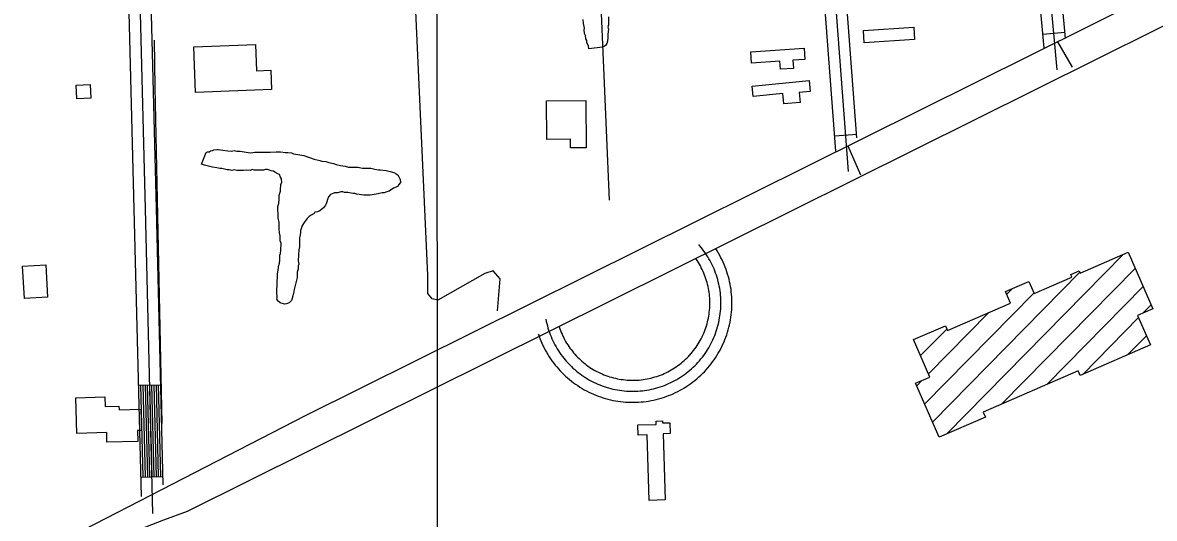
# Model space of a CAD drawing. Extents: x 3281947 to 3319794, y 715894 to 741249.
# Drawn here: x 3306516 to 3308055, y 725663 to 726338 of the extents above; entities that cross this region are included whole.
import ezdxf

# ---------------------------------------------------------------- set-up
doc = ezdxf.new("R2010")
doc.units = 0
for name, color, linetype in [('V-BLDG-OTLN', 7, 'Continuous'), ('V-GRID-MAJR', 7, 'Continuous'), ('V-ROAD-CNTR', 7, 'Continuous'), ('V-SITE-VEGE', 7, 'Continuous'), ('V-TOPO-SHOR', 7, 'Continuous')]:
    doc.layers.add(name, color=color, linetype=linetype)

msp = doc.modelspace()

# ---------------------------------------------------------------- linework, layer by layer
at = {"layer": 'V-BLDG-OTLN'}
for p, q in [((3307772.4, 725778), (3308012.8, 726022.5)), ((3307847.5, 725818.8), (3308028.8, 726003.2)), ((3307753.1, 725794), (3307953.6, 725998)), ((3307853.8, 725967.8), (3307861.6, 725975.8)), ((3307908.7, 725845.3), (3308039.6, 725978.5)), ((3307742.3, 725818.7), (3307890.8, 725969.8)), ((3307747.7, 725859.9), (3307829.2, 725942.8)), ((3308039.4, 725942.7), (3308050.3, 725953.7)), ((3307957.3, 725859.1), (3308033.2, 725936.4)), ((3307736.9, 725884.6), (3307772.5, 725920.7)), ((3308018.4, 725885.7), (3308044, 725911.7)), ((3307731.6, 725843.5), (3307738.6, 725850.6))]:
    msp.add_line(p, q, dxfattribs=at)
for points in [[(3307660.2, 726310.4), (3307659.1, 726327.2), (3307727.6, 726331.6), (3307728.7, 726314.7)], [(3306832.3, 726308.1), (3306833.7, 726272.4), (3306853.1, 726273.2), (3306854.1, 726246.7), (3306750.7, 726242.7), (3306748.3, 726304.8)], [(3307506, 726298.2), (3307578.3, 726302.9), (3307579.3, 726287.7), (3307563.3, 726286.7), (3307564.1, 726275.5), (3307546.1, 726274.3), (3307545.3, 726285.3), (3307507, 726282.8)], [(3306608.3, 726234.9), (3306589.4, 726234.1), (3306588.6, 726252.7), (3306607.4, 726253.6)], [(3307507.6, 726251.2), (3307585.1, 726259.1), (3307586.6, 726244), (3307571.8, 726242.5), (3307573.1, 726229.3), (3307550.9, 726227.1), (3307549.5, 726241.5), (3307509, 726237.4)], [(3307282.1, 726167.6), (3307260.8, 726167.4), (3307260.7, 726179), (3307228.4, 726178.7), (3307227.9, 726231.3), (3307281.4, 726231.8)], [(3307822.1, 725807.7), (3307825.1, 725800.9), (3307762, 725773.5), (3307730.1, 725846.9), (3307749.6, 725855.4), (3307727.4, 725906.5), (3307770.5, 725925.2), (3307773.4, 725918.6), (3307859.1, 725955.8), (3307852.2, 725971.7), (3307884, 725985.5), (3307891.1, 725969.1), (3307942.7, 725991.5), (3307941.1, 725995.2), (3307952.7, 726000.2), (3307954, 725997), (3308019.2, 726025.3), (3308052.6, 725948.4), (3308031.9, 725939.4), (3308049.4, 725899.1), (3307953.9, 725857.6), (3307951.2, 725863.8)], [(3306518.2, 725962.3), (3306515.6, 726006.3), (3306547, 726008.1), (3306549.6, 725964.1)], [(3306672.1, 725767.8), (3306630.3, 725766.6), (3306629.9, 725779.8), (3306589.5, 725778.6), (3306588.1, 725827.3), (3306627.5, 725828.4), (3306627.9, 725815.5), (3306646.6, 725816), (3306646.8, 725811), (3306676.3, 725811.9), (3306677.1, 725782.8), (3306671.7, 725782.7)], [(3307367.9, 725687.4), (3307365.1, 725776.7), (3307352.7, 725776.3), (3307352.2, 725790.2), (3307377.4, 725791), (3307377.3, 725795.3), (3307385.7, 725795.6), (3307385.8, 725792.9), (3307395.7, 725793.2), (3307396.2, 725778.6), (3307386.6, 725778.3), (3307389.4, 725688.1)]]:
    msp.add_lwpolyline(points, close=True, dxfattribs=at)
at = {"layer": 'V-GRID-MAJR'}
msp.add_spline([(3307083.2, 721283.2), (3307078.7, 727341.8), (3307074.3, 733403.6), (3307069.9, 739465.3), (3307069.9, 739468.4)], degree=3, dxfattribs=at)
at = {"layer": 'V-ROAD-CNTR'}
for p, q in [((3307903.2, 726322.1), (3307933.1, 726324.8)), ((3307620, 726183.8), (3307649.9, 726186)), ((3306673.5, 725844.3), (3306703.5, 725845)), ((3306676.7, 725719.3), (3306706.6, 725720))]:
    msp.add_line(p, q, dxfattribs=at)
for points in [[(3306569.4, 725632.6), (3306900.5, 725803), (3311385, 728034.4), (3312649.9, 728665.8)], [(3306590.7, 725617.3), (3306656.2, 725641.2), (3306707.8, 725661.1), (3306739.8, 725673), (3312673.1, 728626)], [(3306706.9, 725708.9), (3306697.5, 726084.7), (3306658.4, 727619.5)], [(3306677.3, 725693), (3306667.5, 726084), (3306628.8, 727602.1)], [(3306692.9, 725669.7), (3306682.5, 726084.4), (3306643.6, 727612)], [(3307922.7, 726273.7), (3307886.4, 726671.6), (3307832.7, 727370.8)], [(3307933.9, 726316.1), (3307901.3, 726672.9), (3307847.6, 727372)], [(3307905, 726303.2), (3307871.4, 726670.4), (3307817.7, 727369.7)], [(3307621.6, 726162.7), (3307531.7, 727352.9)], [(3307638.7, 726135), (3307546.6, 727354)], [(3307650.3, 726181.2), (3307561.6, 727355.2)], [(3307923, 726311.8), (3307943.1, 726277.4)], [(3307637.8, 726169.9), (3307655, 726130.5)], [(3307434.1, 725875.4), (3307436.1, 725877.7), (3307438.1, 725880.1), (3307440, 725882.5), (3307441.9, 725884.9), (3307443.7, 725887.5), (3307445.5, 725890), (3307447.1, 725892.6), (3307448.7, 725895.3), (3307450.3, 725898), (3307451.7, 725900.7), (3307453.1, 725903.5), (3307454.4, 725906.3), (3307455.7, 725909.1), (3307456.9, 725912), (3307458, 725914.9), (3307459, 725917.8), (3307459.9, 725920.8), (3307460.8, 725923.7), (3307461.6, 725926.7), (3307462.3, 725929.7), (3307463, 725932.8), (3307463.5, 725935.8), (3307464, 725938.9), (3307464.4, 725941.9), (3307464.8, 725945), (3307465, 725948.1), (3307465.2, 725951.2), (3307465.3, 725954.3), (3307465.3, 725957.4), (3307465.2, 725960.5), (3307465, 725963.6), (3307464.8, 725966.7), (3307464.5, 725969.8), (3307464.1, 725972.8), (3307463.6, 725975.9), (3307463.1, 725979), (3307462.4, 725982), (3307461.7, 725985), (3307461, 725988), (3307460.1, 725991), (3307459.2, 725993.9), (3307458.1, 725996.9), (3307457, 725999.8), (3307455.9, 726002.6), (3307454.6, 726005.5), (3307453.3, 726008.3), (3307452, 726011.1), (3307450.5, 726013.8), (3307449, 726016.5), (3307447.4, 726019.2), (3307445.7, 726021.8), (3307444, 726024.3), (3307442.2, 726026.9), (3307440.3, 726029.3), (3307438.4, 726031.8), (3307436.4, 726034.2), (3307435.1, 726035.7)], [(3307422.8, 725885.3), (3307424.8, 725887.5), (3307426.5, 725889.6), (3307428.2, 725891.7), (3307429.8, 725893.8), (3307431.4, 725896), (3307432.9, 725898.3), (3307434.4, 725900.6), (3307435.8, 725902.9), (3307437.1, 725905.2), (3307438.4, 725907.6), (3307439.6, 725910.1), (3307440.8, 725912.5), (3307441.9, 725915), (3307442.9, 725917.5), (3307443.9, 725920), (3307444.8, 725922.6), (3307445.6, 725925.2), (3307446.4, 725927.8), (3307447.1, 725930.4), (3307447.7, 725933), (3307448.3, 725935.7), (3307448.8, 725938.4), (3307449.2, 725941), (3307449.5, 725943.7), (3307449.8, 725946.4), (3307450, 725949.1), (3307450.2, 725951.8), (3307450.3, 725954.5), (3307450.3, 725957.2), (3307450.2, 725960), (3307450.1, 725962.7), (3307449.9, 725965.4), (3307449.6, 725968.1), (3307449.2, 725970.8), (3307448.8, 725973.4), (3307448.3, 725976.1), (3307447.8, 725978.8), (3307447.2, 725981.4), (3307446.5, 725984), (3307445.7, 725986.6), (3307444.9, 725989.2), (3307444, 725991.8), (3307443.1, 725994.3), (3307442.1, 725996.8), (3307441, 725999.3), (3307439.8, 726001.8), (3307438.6, 726004.2), (3307437.3, 726006.6), (3307436, 726008.9), (3307434.6, 726011.3), (3307433.2, 726013.6), (3307431.6, 726015.8), (3307430.8, 726017.1)], [(3307445.3, 725865.4), (3307447.5, 725867.9), (3307449.7, 725870.5), (3307451.9, 725873.3), (3307454, 725876.1), (3307456, 725878.9), (3307458, 725881.8), (3307459.9, 725884.7), (3307461.7, 725887.7), (3307463.4, 725890.7), (3307465, 725893.8), (3307466.6, 725896.9), (3307468.1, 725900.1), (3307469.5, 725903.2), (3307470.8, 725906.5), (3307472.1, 725909.7), (3307473.2, 725913), (3307474.3, 725916.3), (3307475.3, 725919.7), (3307476.2, 725923.1), (3307477, 725926.4), (3307477.7, 725929.9), (3307478.3, 725933.3), (3307478.9, 725936.7), (3307479.3, 725940.2), (3307479.7, 725943.6), (3307480, 725947.1), (3307480.2, 725950.6), (3307480.3, 725954.1), (3307480.3, 725957.6), (3307480.2, 725961.1), (3307480, 725964.5), (3307479.7, 725968), (3307479.4, 725971.5), (3307479, 725974.9), (3307478.4, 725978.4), (3307477.8, 725981.8), (3307477.1, 725985.2), (3307476.3, 725988.6), (3307475.4, 725992), (3307474.4, 725995.3), (3307473.4, 725998.7), (3307472.2, 726002), (3307471, 726005.2), (3307469.7, 726008.5), (3307468.3, 726011.7), (3307466.8, 726014.8), (3307465.3, 726017.9), (3307463.7, 726021), (3307461.9, 726024), (3307460.1, 726027), (3307458.3, 726030), (3307458, 726030.4)], [(3307227.2, 725934.2), (3307227.8, 725931.1), (3307228.5, 725928.1), (3307229.3, 725925.1), (3307230.1, 725922.1), (3307231, 725919.2), (3307232, 725916.2), (3307233.1, 725913.3), (3307234.2, 725910.4), (3307235.4, 725907.6), (3307236.7, 725904.8), (3307238.1, 725902), (3307239.5, 725899.2), (3307241, 725896.5), (3307242.6, 725893.9), (3307244.2, 725891.2), (3307245.9, 725888.7), (3307247.7, 725886.1), (3307249.6, 725883.6), (3307251.5, 725881.2), (3307253.4, 725878.8), (3307255.4, 725876.4), (3307257.5, 725874.1), (3307259.7, 725871.9), (3307261.9, 725869.7), (3307264.1, 725867.6), (3307266.5, 725865.5), (3307268.8, 725863.5), (3307271.2, 725861.6), (3307273.7, 725859.7), (3307276.2, 725857.9), (3307278.8, 725856.2), (3307281.4, 725854.5), (3307284, 725852.9), (3307286.7, 725851.3), (3307289.4, 725849.8), (3307292.2, 725848.4), (3307295, 725847.1), (3307297.8, 725845.8), (3307300.7, 725844.6), (3307303.6, 725843.5), (3307306.5, 725842.5), (3307309.4, 725841.5), (3307312.4, 725840.6), (3307315.4, 725839.8), (3307318.4, 725839.1), (3307321.4, 725838.5), (3307324.5, 725837.9), (3307327.5, 725837.4), (3307330.6, 725837), (3307333.7, 725836.6), (3307336.8, 725836.4), (3307339.9, 725836.2), (3307343, 725836.1), (3307346.1, 725836.1), (3307349.2, 725836.1), (3307352.3, 725836.3), (3307355.3, 725836.5), (3307358.4, 725836.8), (3307361.5, 725837.2), (3307364.6, 725837.6), (3307367.6, 725838.2), (3307370.7, 725838.8), (3307373.7, 725839.5), (3307376.7, 725840.3), (3307379.7, 725841.1), (3307382.6, 725842), (3307385.6, 725843), (3307388.5, 725844.1), (3307391.3, 725845.3), (3307394.2, 725846.5), (3307397, 725847.8), (3307399.8, 725849.2), (3307402.5, 725850.6), (3307405.2, 725852.1), (3307407.9, 725853.7), (3307410.5, 725855.4), (3307413.1, 725857.1), (3307415.6, 725858.9), (3307418.1, 725860.7), (3307420.5, 725862.6), (3307422.9, 725864.6), (3307425.3, 725866.6), (3307427.5, 725868.7), (3307429.8, 725870.9), (3307431.9, 725873.1), (3307434.1, 725875.4)], [(3307245.1, 725924.4), (3307245.3, 725923.8), (3307246.2, 725921.2), (3307247.1, 725918.7), (3307248.1, 725916.2), (3307249.2, 725913.7), (3307250.3, 725911.2), (3307251.5, 725908.8), (3307252.7, 725906.4), (3307254, 725904), (3307255.4, 725901.6), (3307256.9, 725899.3), (3307258.4, 725897.1), (3307259.9, 725894.9), (3307261.5, 725892.7), (3307263.2, 725890.5), (3307264.9, 725888.4), (3307266.7, 725886.4), (3307268.5, 725884.4), (3307270.4, 725882.4), (3307272.3, 725880.5), (3307274.3, 725878.7), (3307276.3, 725876.9), (3307278.4, 725875.1), (3307280.5, 725873.4), (3307282.6, 725871.8), (3307284.8, 725870.2), (3307287.1, 725868.6), (3307289.3, 725867.2), (3307291.7, 725865.8), (3307294, 725864.4), (3307296.4, 725863.1), (3307298.8, 725861.9), (3307301.3, 725860.7), (3307303.7, 725859.6), (3307306.2, 725858.6), (3307308.8, 725857.6), (3307311.3, 725856.7), (3307313.9, 725855.8), (3307316.5, 725855.1), (3307319.1, 725854.4), (3307321.8, 725853.7), (3307324.4, 725853.2), (3307327.1, 725852.6), (3307329.7, 725852.2), (3307332.4, 725851.9), (3307335.1, 725851.6), (3307337.8, 725851.3), (3307340.5, 725851.2), (3307343.2, 725851.1), (3307346, 725851.1), (3307348.7, 725851.1), (3307351.4, 725851.2), (3307354.1, 725851.4), (3307356.8, 725851.7), (3307359.5, 725852), (3307362.2, 725852.4), (3307364.8, 725852.9), (3307367.5, 725853.5), (3307370.1, 725854.1), (3307372.8, 725854.7), (3307375.4, 725855.5), (3307377.9, 725856.3), (3307380.5, 725857.2), (3307383.1, 725858.1), (3307385.6, 725859.1), (3307388.1, 725860.2), (3307390.5, 725861.3), (3307393, 725862.5), (3307395.4, 725863.8), (3307397.7, 725865.1), (3307400.1, 725866.5), (3307402.3, 725867.9), (3307404.6, 725869.5), (3307406.8, 725871), (3307409, 725872.6), (3307411.1, 725874.3), (3307413.2, 725876), (3307415.3, 725877.8), (3307417.3, 725879.6), (3307419.2, 725881.5), (3307421.1, 725883.5), (3307423.1, 725885.6)], [(3307216.9, 725914), (3307217.9, 725911.3), (3307219.1, 725908), (3307220.3, 725904.7), (3307221.7, 725901.5), (3307223.2, 725898.4), (3307224.7, 725895.2), (3307226.3, 725892.1), (3307228, 725889.1), (3307229.8, 725886.1), (3307231.6, 725883.1), (3307233.5, 725880.2), (3307235.5, 725877.4), (3307237.6, 725874.6), (3307239.7, 725871.8), (3307241.9, 725869.1), (3307244.2, 725866.5), (3307246.6, 725863.9), (3307249, 725861.4), (3307251.5, 725858.9), (3307254, 725856.5), (3307256.6, 725854.2), (3307259.3, 725852), (3307262, 725849.8), (3307264.8, 725847.7), (3307267.6, 725845.6), (3307270.5, 725843.7), (3307273.4, 725841.8), (3307276.4, 725840), (3307279.4, 725838.2), (3307282.4, 725836.6), (3307285.6, 725835), (3307288.7, 725833.5), (3307291.9, 725832.1), (3307295.1, 725830.7), (3307298.4, 725829.5), (3307301.6, 725828.3), (3307305, 725827.2), (3307308.3, 725826.2), (3307311.7, 725825.3), (3307315, 725824.5), (3307318.5, 725823.7), (3307321.9, 725823.1), (3307325.3, 725822.5), (3307328.8, 725822.1), (3307332.2, 725821.7), (3307335.7, 725821.4), (3307339.2, 725821.2), (3307342.7, 725821.1), (3307346.2, 725821.1), (3307349.7, 725821.1), (3307353.1, 725821.3), (3307356.6, 725821.5), (3307360.1, 725821.9), (3307363.5, 725822.3), (3307367, 725822.8), (3307370.4, 725823.4), (3307373.8, 725824.1), (3307377.2, 725824.9), (3307380.6, 725825.8), (3307384, 725826.7), (3307387.3, 725827.8), (3307390.6, 725828.9), (3307393.9, 725830.1), (3307397.1, 725831.4), (3307400.3, 725832.8), (3307403.5, 725834.3), (3307406.6, 725835.8), (3307409.7, 725837.4), (3307412.7, 725839.1), (3307415.7, 725840.9), (3307418.7, 725842.8), (3307421.6, 725844.7), (3307424.4, 725846.7), (3307427.2, 725848.8), (3307430, 725850.9), (3307432.6, 725853.2), (3307435.3, 725855.5), (3307437.8, 725857.8), (3307440.3, 725860.2), (3307442.8, 725862.7), (3307445, 725865.1)], [(3306679.7, 725719.4), (3306676.5, 725844.3)], [(3306682.7, 725719.4), (3306679.5, 725844.4)], [(3306685.7, 725719.5), (3306682.5, 725844.5)], [(3306688.7, 725719.6), (3306685.5, 725844.6)], [(3306691.6, 725719.7), (3306688.5, 725844.6)], [(3306694.6, 725719.7), (3306691.5, 725844.7)], [(3306697.6, 725719.8), (3306694.5, 725844.8)], [(3306700.6, 725719.9), (3306697.5, 725844.9)], [(3306703.6, 725720), (3306700.5, 725844.9)]]:
    msp.add_lwpolyline(points, dxfattribs=at)
at = {"layer": 'V-SITE-VEGE'}
for points in [[(3307312.4, 726345.8), (3307312.3, 726335), (3307311.6, 726331.6), (3307312.2, 726328.9), (3307311.5, 726322.1), (3307311.5, 726317.4), (3307310.8, 726312.7), (3307310.1, 726309.3), (3307308.7, 726307.3), (3307306.7, 726305.3), (3307304, 726304.6), (3307285.7, 726302), (3307285.1, 726306.1), (3307283.1, 726310.1), (3307283.1, 726313.5), (3307281.7, 726315.6), (3307281.1, 726320.3), (3307279.8, 726323), (3307279.1, 726327.8), (3307279.8, 726330.4), (3307279.1, 726332.5), (3307278.5, 726336.5), (3307277.9, 726342)], [(3306758.8, 726145), (3306765, 726161.2), (3306767, 726161.9), (3306769.1, 726161.9), (3306771.1, 726163.2), (3306773.8, 726163.9), (3306775.8, 726164.5), (3306779.9, 726165.2), (3306781.9, 726165.2), (3306784.6, 726164.5), (3306788, 726164.4), (3306794.7, 726163.1), (3306799.5, 726163), (3306803.5, 726163.7), (3306806.9, 726163), (3306811.6, 726163), (3306819.8, 726161.6), (3306822.5, 726160.9), (3306825.8, 726160.8), (3306831.2, 726161.5), (3306852.2, 726161.4), (3306860.3, 726162), (3306866.4, 726161.9), (3306873.2, 726161.2), (3306876.5, 726161.2), (3306881.3, 726160.5), (3306884, 726159.1), (3306892.7, 726157.7), (3306898.1, 726157), (3306912.3, 726152.2), (3306919.7, 726150.1), (3306922.4, 726149.4), (3306927.8, 726148.7), (3306931.9, 726147.3), (3306938.6, 726146), (3306942, 726144.6), (3306948.1, 726143.2), (3306954.2, 726142.5), (3306958.9, 726141.1), (3306971.7, 726141), (3306977.8, 726139.6), (3306989.3, 726139.6), (3306994.7, 726138.2), (3306999.4, 726137.5), (3307002.1, 726137.5), (3307010.2, 726136.7), (3307015.6, 726135.3), (3307020.4, 726134), (3307023.7, 726131.9), (3307025.8, 726130.5), (3307027.8, 726127.2), (3307029.1, 726124.4), (3307029.7, 726120.4), (3307027, 726117), (3307025.7, 726115), (3307020.2, 726112.3), (3307014.1, 726108.3), (3307010.7, 726107.7), (3307007.4, 726106.3), (3307004.6, 726106.3), (3307002.6, 726105.7), (3306999.2, 726105), (3306993.8, 726103.7), (3306988.4, 726103.1), (3306979.6, 726103.1), (3306973.5, 726103.8), (3306970.2, 726104.5), (3306967.5, 726105.2), (3306964.8, 726105.2), (3306958, 726106.6), (3306953.3, 726106.7), (3306951.2, 726107.3), (3306948.5, 726107.4), (3306944.5, 726106), (3306939.7, 726106.1), (3306936.4, 726104.7), (3306934.3, 726104.1), (3306931.6, 726100.7), (3306930.2, 726097.3)], [(3306930.2, 726097.3), (3306929.5, 726094), (3306928.2, 726091.3), (3306927.5, 726089.2), (3306924.8, 726085.9), (3306922.7, 726083.9), (3306920, 726081.8), (3306916.6, 726080.5), (3306913.2, 726079.9), (3306911.9, 726077.8), (3306907.8, 726075.8), (3306905.1, 726073.8), (3306902.4, 726071.1), (3306898.3, 726065.7), (3306895.5, 726061), (3306894.8, 726058.3), (3306893.5, 726055), (3306893.4, 726051.6), (3306892.7, 726046.9), (3306892, 726044.8), (3306892, 726032.7), (3306891.3, 726028.6), (3306890.6, 726021.2), (3306890.5, 726013.7), (3306891.2, 726009), (3306890.5, 726007), (3306890.4, 726002.2), (3306889.1, 725998.2), (3306889, 725990.8), (3306884.9, 725974.6), (3306884.1, 725969.2), (3306882.8, 725964.4), (3306882.1, 725962.4), (3306881.4, 725959.7), (3306878, 725956.4), (3306874.6, 725955), (3306871.9, 725954.4), (3306865.8, 725956.4), (3306863.1, 725958.5), (3306861.1, 725961.2), (3306861.8, 725963.2), (3306861.8, 725965.2), (3306861.2, 725970), (3306861.2, 725973.4), (3306861.9, 725980.8), (3306862, 725995.7), (3306863.4, 726003.8), (3306863.4, 726005.8), (3306864.8, 726010.5), (3306865.5, 726014.6), (3306865.5, 726021.3), (3306866.2, 726023.4), (3306866.9, 726028.1), (3306867, 726037.5), (3306865.7, 726040.9), (3306865.7, 726047.7), (3306865.1, 726051.8), (3306864.4, 726057.2), (3306864.5, 726066), (3306863.1, 726072), (3306863.2, 726078.8), (3306862.5, 726081.5), (3306862.6, 726087.6), (3306863.9, 726091.6), (3306864.7, 726097.7), (3306864.7, 726103.1), (3306866.1, 726108.5), (3306866.1, 726111.9), (3306866.8, 726115.3), (3306866.8, 726117.3), (3306868.2, 726120.7), (3306867.5, 726125.4), (3306866.2, 726127.5), (3306864.9, 726130.9), (3306862.8, 726132.2), (3306858.8, 726134.3), (3306856.8, 726135.6), (3306853.4, 726136.3), (3306851.4, 726137), (3306848.7, 726137.7), (3306846, 726137.7), (3306843.3, 726137.1), (3306837.2, 726137.1), (3306830.4, 726137.1), (3306827.7, 726137.8), (3306825, 726136.5), (3306819.6, 726137.2), (3306816.2, 726136.6), (3306806.8, 726136.6), (3306803.4, 726137.3), (3306800, 726136.7), (3306796.6, 726137.4), (3306793.9, 726137.4), (3306788.5, 726138.8), (3306786.5, 726139.4), (3306783.8, 726139.5), (3306779.7, 726140.2), (3306773.7, 726140.9), (3306770.3, 726142.2), (3306762.9, 726143.6), (3306758.8, 726145)]]:
    msp.add_lwpolyline(points, dxfattribs=at)
at = {"layer": 'V-TOPO-SHOR'}
for points in [[(3307255.3, 727368.4), (3307268.8, 727113.2), (3307292.3, 726583.9), (3307313.5, 726096.1)], [(3307161.6, 725945.4), (3307165, 725989), (3307155.5, 726000.2), (3307144.2, 725996.3), (3307080.2, 725959.9), (3307072.6, 725961.7), (3307066.9, 725969.2), (3307066.7, 725993.8), (3307048, 726404)], [(3306705.3, 725792.1), (3306695.7, 726249.7), (3306695.1, 726314)]]:
    msp.add_lwpolyline(points, dxfattribs=at)

doc.saveas('drawing.dxf')
